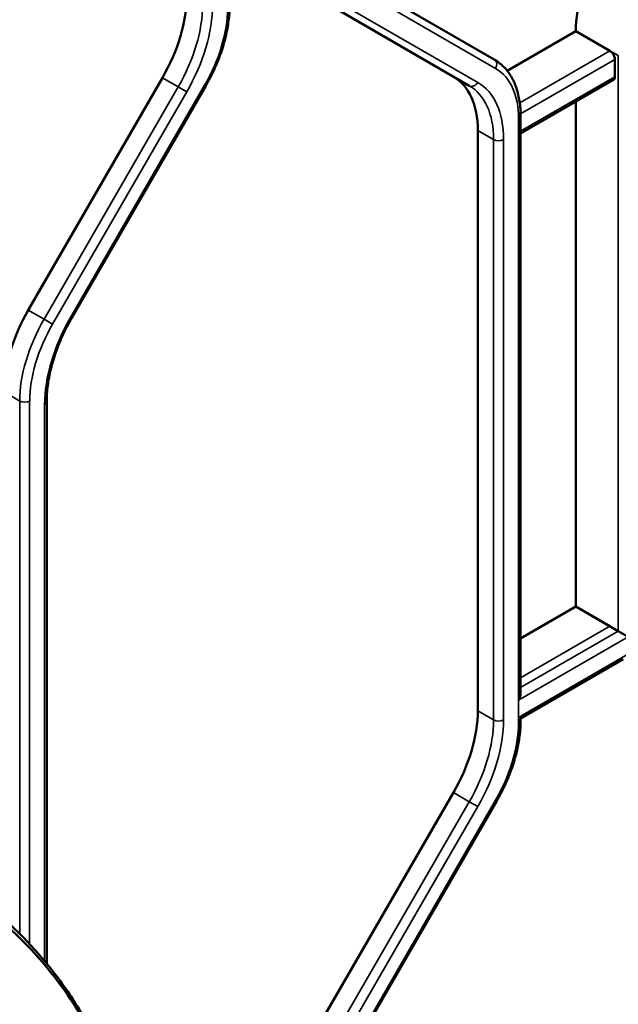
# Model space of a CAD drawing. Header units: millimetres. Extents: x 0 to 14369, y -869 to 2970.
# Tile 608 of 656: x 3629 to 3654, y 1566 to 1608. Entities that reach past the tile are written whole.
import ezdxf

# ---------------------------------------------------------------- set-up
doc = ezdxf.new("R2010")
doc.units = ezdxf.units.MM
doc.header["$LTSCALE"] = 10
doc.layers.add('Sichtbar (ISO)', color=7, linetype='Continuous', lineweight=50)
doc.layers.add('Sichtbar schmal (ISO)', color=7, linetype='Continuous', lineweight=35)

msp = doc.modelspace()

# ---------------------------------------------------------------- linework, layer by layer
at = {"layer": 'Sichtbar (ISO)'}
for p, q in [((3648.799, 1605.836), (3643.092, 1609.131)), ((3643.092, 1609.131), (3648.799, 1605.836)), ((3642.031, 1608.011), (3647.738, 1604.716)), ((3647.738, 1604.716), (3642.031, 1608.011)), ((3649.354, 1605.351), (3652.274, 1607.038)), ((3652.274, 1607.038), (3649.354, 1605.351)), ((3652.274, 1607.038), (3653.724, 1606.201)), ((3653.724, 1606.201), (3652.274, 1607.038)), ((3653.936, 1605.098), (3653.936, 1605.833)), ((3653.936, 1605.833), (3653.936, 1605.098)), ((3628.985, 1595.172), (3634.692, 1605.057)), ((3634.692, 1605.057), (3628.985, 1595.172)), ((3649.922, 1602.68), (3653.874, 1604.961)), ((3649.922, 1602.68), (3653.874, 1604.961)), ((3630.827, 1594.826), (3636.534, 1604.711)), ((3630.827, 1594.826), (3636.534, 1604.711)), ((3652.274, 1582.56), (3652.274, 1604.038)), ((3652.274, 1604.038), (3652.274, 1582.56)), ((3649.922, 1578.875), (3649.922, 1603.425)), ((3649.922, 1578.875), (3649.922, 1603.425)), ((3648.102, 1578.127), (3648.102, 1602.815)), ((3648.102, 1602.815), (3648.102, 1578.127)), ((3629.77, 1567.368), (3629.77, 1591.282)), ((3629.77, 1567.368), (3629.77, 1591.282)), ((3649.922, 1581.202), (3652.274, 1582.56)), ((3652.274, 1582.56), (3649.922, 1581.202)), ((3652.274, 1582.56), (3653.724, 1581.723)), ((3652.274, 1582.56), (3654.077, 1581.519)), ((3654.501, 1581.274), (3654.077, 1581.519)), ((3649.922, 1577.794), (3654.289, 1580.315)), ((3649.922, 1577.722), (3649.922, 1577.794)), ((3641.359, 1564.758), (3647.066, 1574.643)), ((3647.066, 1574.643), (3641.359, 1564.758)), ((3643.202, 1564.411), (3648.909, 1574.296)), ((3643.202, 1564.411), (3648.909, 1574.296))]:
    msp.add_line(p, q, dxfattribs=at)
for centre, major_axis, start_param, end_param in [((3655.809, 1609.079), (2.5, 4.33), 1.570796, 2.356194), ((3655.809, 1609.079), (-2.5, -4.33), 4.712389, 5.497787), ((3632.192, 1606.5), (2.5, 4.33), 4.712389, 5.497787), ((3632.192, 1606.5), (-2.5, -4.33), 1.570796, 2.356194), ((3653.724, 1605.956), (0.15, -0.26), 0.785398, 2.356195), ((3653.724, 1605.956), (-0.15, 0.26), 3.926991, 5.497787), ((3644.566, 1600.774), (2.5, 4.33), 5.497787, 6.283185), ((3644.566, 1600.774), (2.5, 4.33), 5.497787, 6.283185), ((3653.724, 1605.221), (0.15, -0.26), 0, 0.785398), ((3653.724, 1605.221), (0.15, -0.26), 0, 0.785398), ((3631.485, 1593.729), (2.5, 4.33), 1.570796, 2.356194), ((3631.485, 1593.729), (-2.5, -4.33), 4.712389, 5.497787), ((3649.622, 1578.702), (0.212, 0.367), 4.712389, 5.497787), ((3644.566, 1576.086), (2.5, 4.33), 4.712389, 5.497787), ((3644.566, 1576.086), (-2.5, -4.33), 1.570796, 2.356194)]:
    msp.add_ellipse(centre, major_axis=major_axis, ratio=0.57735, start_param=start_param, end_param=end_param, dxfattribs=at)
for points, knots in [([(3637.548, 1608.136), (3637.548, 1607.922), (3637.533, 1607.701), (3637.476, 1607.249), (3637.433, 1607.018), (3637.321, 1606.554), (3637.251, 1606.319), (3637.086, 1605.852), (3636.992, 1605.619), (3636.779, 1605.159), (3636.662, 1604.932), (3636.534, 1604.711)], [0, 0, 0, 0, 0.1570796, 0.1570796, 0.3141593, 0.3141593, 0.4712389, 0.4712389, 0.6283185, 0.6283185, 0.7853982, 0.7853982, 0.7853982, 0.7853982]), ([(3637.548, 1608.136), (3637.548, 1607.922), (3637.533, 1607.701), (3637.476, 1607.249), (3637.433, 1607.018), (3637.321, 1606.554), (3637.251, 1606.319), (3637.086, 1605.852), (3636.992, 1605.619), (3636.779, 1605.159), (3636.662, 1604.932), (3636.534, 1604.711)], [0, 0, 0, 0, 0.1570796, 0.1570796, 0.3141593, 0.3141593, 0.4712389, 0.4712389, 0.6283185, 0.6283185, 0.7853982, 0.7853982, 0.7853982, 0.7853982]), ([(3648.799, 1605.836), (3648.945, 1605.751), (3649.08, 1605.647), (3649.321, 1605.403), (3649.428, 1605.264), (3649.609, 1604.957), (3649.684, 1604.79), (3649.804, 1604.434), (3649.849, 1604.244), (3649.908, 1603.847), (3649.922, 1603.639), (3649.922, 1603.425)], [5.4977871, 5.4977871, 5.4977871, 5.4977871, 5.6548668, 5.6548668, 5.8119464, 5.8119464, 5.969026, 5.969026, 6.1261057, 6.1261057, 6.2831853, 6.2831853, 6.2831853, 6.2831853]), ([(3648.799, 1605.836), (3648.945, 1605.751), (3649.08, 1605.647), (3649.321, 1605.403), (3649.428, 1605.264), (3649.609, 1604.957), (3649.684, 1604.79), (3649.804, 1604.434), (3649.849, 1604.244), (3649.908, 1603.847), (3649.922, 1603.639), (3649.922, 1603.425)], [5.4977871, 5.4977871, 5.4977871, 5.4977871, 5.6548668, 5.6548668, 5.8119464, 5.8119464, 5.969026, 5.969026, 6.1261057, 6.1261057, 6.2831853, 6.2831853, 6.2831853, 6.2831853]), ([(3630.827, 1594.826), (3630.693, 1594.593), (3630.569, 1594.355), (3630.346, 1593.872), (3630.247, 1593.627), (3630.075, 1593.139), (3630.003, 1592.895), (3629.887, 1592.414), (3629.843, 1592.178), (3629.784, 1591.718), (3629.77, 1591.495), (3629.77, 1591.282)], [2.3561945, 2.3561945, 2.3561945, 2.3561945, 2.5132741, 2.5132741, 2.6703538, 2.6703538, 2.8274334, 2.8274334, 2.984513, 2.984513, 3.1415927, 3.1415927, 3.1415927, 3.1415927]), ([(3630.827, 1594.826), (3630.693, 1594.593), (3630.569, 1594.355), (3630.346, 1593.872), (3630.247, 1593.627), (3630.075, 1593.139), (3630.003, 1592.895), (3629.887, 1592.414), (3629.843, 1592.178), (3629.784, 1591.718), (3629.77, 1591.495), (3629.77, 1591.282)], [2.3561945, 2.3561945, 2.3561945, 2.3561945, 2.5132741, 2.5132741, 2.6703538, 2.6703538, 2.8274334, 2.8274334, 2.984513, 2.984513, 3.1415927, 3.1415927, 3.1415927, 3.1415927]), ([(3649.922, 1577.722), (3649.922, 1577.507), (3649.908, 1577.286), (3649.85, 1576.834), (3649.807, 1576.604), (3649.695, 1576.139), (3649.625, 1575.905), (3649.461, 1575.437), (3649.366, 1575.204), (3649.154, 1574.744), (3649.036, 1574.517), (3648.909, 1574.296)], [0, 0, 0, 0, 0.1570796, 0.1570796, 0.3141593, 0.3141593, 0.4712389, 0.4712389, 0.6283185, 0.6283185, 0.7853982, 0.7853982, 0.7853982, 0.7853982]), ([(3649.922, 1577.722), (3649.922, 1577.527), (3649.91, 1577.325), (3649.86, 1576.89), (3649.818, 1576.655), (3649.707, 1576.181), (3649.637, 1575.941), (3649.471, 1575.463), (3649.375, 1575.225), (3649.159, 1574.754), (3649.039, 1574.522), (3648.909, 1574.296)], [6.2831853, 6.2831853, 6.2831853, 6.2831853, 6.4262655, 6.4262655, 6.586845, 6.586845, 6.7474245, 6.7474245, 6.908004, 6.908004, 7.0685835, 7.0685835, 7.0685835, 7.0685835]), ([(3628.212, 1558.44), (3628.461, 1558.464), (3628.709, 1558.492), (3629.201, 1558.561), (3629.444, 1558.603), (3629.845, 1558.691), (3630.004, 1558.731), (3630.249, 1558.802), (3630.337, 1558.83), (3630.525, 1558.895), (3630.624, 1558.933), (3630.832, 1559.021), (3630.94, 1559.073), (3631.157, 1559.189), (3631.265, 1559.256), (3631.757, 1559.604), (3631.973, 1559.897), (3632.122, 1560.148), (3632.144, 1560.187), (3632.204, 1560.302), (3632.24, 1560.381), (3632.306, 1560.549), (3632.334, 1560.638), (3632.409, 1560.916), (3632.442, 1561.114), (3632.464, 1561.422), (3632.467, 1561.526), (3632.464, 1561.743), (3632.458, 1561.854), (3632.436, 1562.084), (3632.421, 1562.202), (3632.38, 1562.446), (3632.354, 1562.571), (3632.306, 1562.776), (3632.285, 1562.856), (3632.216, 1563.106), (3632.162, 1563.277), (3632.033, 1563.643), (3631.955, 1563.841), (3631.775, 1564.258), (3631.67, 1564.478), (3631.429, 1564.945), (3631.291, 1565.19), (3630.972, 1565.72), (3630.783, 1566.009), (3630.38, 1566.588), (3630.159, 1566.884), (3629.527, 1567.675), (3629.099, 1568.154), (3628.484, 1568.773), (3628.313, 1568.938), (3627.989, 1569.241), (3627.836, 1569.379), (3627.545, 1569.632), (3627.408, 1569.748), (3627.029, 1570.06), (3626.783, 1570.251), (3626.349, 1570.57), (3626.161, 1570.703), (3625.402, 1571.213), (3624.818, 1571.551), (3624.227, 1571.839)], [0.000034, 0.000034, 0.000034, 0.000034, 0.09633, 0.09633, 0.192715, 0.192715, 0.257494, 0.257494, 0.294846, 0.294846, 0.337504, 0.337504, 0.386108, 0.386108, 0.437491, 0.437491, 0.630652, 0.630652, 0.665334, 0.665334, 0.731033, 0.731033, 0.799543, 0.799543, 0.939198, 0.939198, 1.01026, 1.01026, 1.083771, 1.083771, 1.160782, 1.160782, 1.24234, 1.24234, 1.293914, 1.293914, 1.405154, 1.405154, 1.53492, 1.53492, 1.684273, 1.684273, 1.85575, 1.85575, 2.062073, 2.062073, 2.289587, 2.289587, 2.688249, 2.688249, 2.837955, 2.837955, 2.968968, 2.968968, 3.083372, 3.083372, 3.283383, 3.283383, 3.43326, 3.43326, 3.883112, 3.883112, 3.883112, 3.883112]), ([(3624.654, 1571.321), (3625.315, 1570.998), (3626.261, 1570.467), (3628.008, 1569.061), (3628.645, 1568.468), (3630.258, 1566.711), (3630.94, 1565.662), (3631.835, 1564.016), (3632.021, 1563.371), (3632.231, 1562.499), (3632.227, 1562.134), (3632.169, 1561.508), (3632.045, 1561.254), (3631.874, 1560.951), (3631.716, 1560.745), (3631.179, 1560.338), (3630.805, 1560.155), (3629.709, 1559.853), (3629.109, 1559.773), (3628.517, 1559.717)], [0.000006, 0.000006, 0.000006, 0.000006, 0.245967, 0.245967, 0.389761, 0.389761, 0.642428, 0.642428, 0.950425, 0.950425, 1.436372, 1.436372, 2.320459, 2.320459, 3.629187, 3.629187, 5.05232, 5.05232, 6.5324, 6.5324, 6.5324, 6.5324])]:
    msp.add_open_spline(points, degree=3, knots=knots, dxfattribs=at)
at = {"layer": 'Sichtbar schmal (ISO)'}
for p, q in [((3648.861, 1605.454), (3643.154, 1608.749)), ((3643.154, 1608.749), (3648.861, 1605.454)), ((3642.393, 1608.149), (3648.1, 1604.854)), ((3648.1, 1604.854), (3642.393, 1608.149)), ((3653.724, 1606.201), (3649.887, 1603.985)), ((3649.887, 1603.985), (3653.724, 1606.201)), ((3653.724, 1606.201), (3654.077, 1605.997)), ((3654.077, 1605.997), (3653.724, 1606.201)), ((3654.077, 1605.997), (3654.077, 1581.519)), ((3654.077, 1581.519), (3654.077, 1605.997)), ((3649.921, 1603.516), (3653.936, 1605.833)), ((3653.936, 1605.833), (3649.921, 1603.516)), ((3630.78, 1594.853), (3636.487, 1604.738)), ((3636.487, 1604.738), (3630.78, 1594.853)), ((3634.692, 1605.057), (3635.364, 1604.669)), ((3635.364, 1604.669), (3634.692, 1605.057)), ((3636.534, 1604.711), (3636.487, 1604.738)), ((3636.487, 1604.738), (3636.534, 1604.711)), ((3653.936, 1605.098), (3649.922, 1602.781)), ((3649.922, 1602.781), (3653.936, 1605.098)), ((3635.364, 1604.669), (3629.657, 1594.784)), ((3629.657, 1594.784), (3635.364, 1604.669)), ((3635.726, 1604.46), (3630.019, 1594.575)), ((3630.019, 1594.575), (3635.726, 1604.46)), ((3635.726, 1604.46), (3635.364, 1604.669)), ((3635.364, 1604.669), (3635.726, 1604.46)), ((3649.834, 1603.302), (3649.834, 1577.599)), ((3649.834, 1578.579), (3649.834, 1603.302)), ((3648.102, 1602.815), (3648.774, 1602.427)), ((3648.774, 1602.427), (3648.102, 1602.815)), ((3648.774, 1602.427), (3648.774, 1577.739)), ((3648.774, 1577.739), (3648.774, 1602.427)), ((3649.198, 1577.739), (3649.198, 1602.427)), ((3649.198, 1602.427), (3649.198, 1577.739)), ((3629.657, 1594.784), (3628.985, 1595.172)), ((3628.985, 1595.172), (3629.657, 1594.784)), ((3629.657, 1594.784), (3630.019, 1594.575)), ((3630.019, 1594.575), (3629.657, 1594.784)), ((3630.78, 1594.853), (3630.827, 1594.826)), ((3630.827, 1594.826), (3630.78, 1594.853)), ((3628.268, 1591.504), (3628.621, 1591.3)), ((3628.621, 1591.3), (3628.268, 1591.504)), ((3628.621, 1591.3), (3628.621, 1568.635)), ((3628.621, 1568.635), (3628.621, 1591.3)), ((3629.045, 1568.195), (3629.045, 1591.3)), ((3629.045, 1591.3), (3629.045, 1568.195)), ((3629.682, 1591.16), (3629.682, 1567.474)), ((3629.682, 1567.474), (3629.682, 1591.16)), ((3653.724, 1581.723), (3649.922, 1579.528)), ((3654.501, 1581.274), (3649.834, 1578.579)), ((3654.077, 1581.519), (3649.922, 1579.12)), ((3649.828, 1577.841), (3654.508, 1580.543)), ((3648.774, 1577.739), (3648.102, 1578.127)), ((3648.102, 1578.127), (3648.774, 1577.739)), ((3647.066, 1574.643), (3647.738, 1574.255)), ((3647.738, 1574.255), (3647.066, 1574.643)), ((3647.738, 1574.255), (3642.031, 1564.37)), ((3642.031, 1564.37), (3647.738, 1574.255)), ((3643.154, 1564.439), (3648.861, 1574.324)), ((3648.861, 1574.324), (3643.154, 1564.439)), ((3648.1, 1574.046), (3647.738, 1574.255)), ((3647.738, 1574.255), (3648.1, 1574.046)), ((3648.909, 1574.296), (3648.861, 1574.324)), ((3648.861, 1574.324), (3648.909, 1574.296)), ((3648.1, 1574.046), (3642.393, 1564.161)), ((3642.393, 1564.161), (3648.1, 1574.046))]:
    msp.add_line(p, q, dxfattribs=at)
for centre, major_axis, ratio, start_param, end_param in [((3632.864, 1606.113), (-2.5, -4.33), 0.57735, 1.570796, 2.356194), ((3632.864, 1606.113), (2.5, 4.33), 0.57735, 4.712389, 5.497787), ((3633.076, 1605.99), (-2.65, -4.59), 0.57735, 1.570796, 2.356194), ((3633.076, 1605.99), (2.65, 4.59), 0.57735, 4.712389, 5.497787), ((3634.137, 1606.095), (2.35, 4.07), 0.57735, 4.712389, 5.497787), ((3634.137, 1606.095), (-2.35, -4.07), 0.57735, 1.570796, 2.356194), ((3648.649, 1605.576), (0.15, 0.26), 0.816497, 4.712389, 6.283185), ((3648.649, 1605.576), (0.15, 0.26), 0.816497, 4.712389, 6.283185), ((3646.511, 1601.383), (2.35, 4.07), 0.57735, 5.497787, 6.283185), ((3646.511, 1601.383), (2.35, 4.07), 0.57735, 5.497787, 6.283185), ((3647.888, 1604.976), (-0.15, -0.26), 0.816497, 0, 1.570796), ((3647.888, 1604.976), (-0.15, -0.26), 0.816497, 0, 1.570796), ((3645.45, 1600.264), (2.65, 4.59), 0.57735, 5.497787, 6.283185), ((3645.45, 1600.264), (2.65, 4.59), 0.57735, 5.497787, 6.283185), ((3645.238, 1600.386), (2.5, 4.33), 0.57735, 5.497787, 6.283185), ((3645.238, 1600.386), (2.5, 4.33), 0.57735, 5.497787, 6.283185), ((3649.622, 1603.425), (0.3, 0), 0.57735, 5.497787, 6.283185), ((3649.622, 1603.425), (0.3, 0), 0.57735, 5.497787, 6.283185), ((3648.986, 1602.55), (0.3, 0), 0.57735, 3.926991, 5.497787), ((3648.986, 1602.55), (-0.3, 0), 0.57735, 0.785398, 2.356194), ((3632.157, 1593.341), (-2.5, -4.33), 0.57735, 4.712389, 5.497787), ((3632.157, 1593.341), (2.5, 4.33), 0.57735, 1.570796, 2.356194), ((3633.43, 1593.323), (2.65, 4.59), 0.57735, 1.570796, 2.356194), ((3633.43, 1593.323), (-2.65, -4.59), 0.57735, 4.712389, 5.497787), ((3632.369, 1593.218), (-2.35, -4.07), 0.57735, 4.712389, 5.497787), ((3632.369, 1593.218), (2.35, 4.07), 0.57735, 1.570796, 2.356194), ((3628.833, 1591.422), (0.3, 0), 0.57735, 3.926991, 5.497787), ((3628.833, 1591.422), (-0.3, 0), 0.57735, 0.785398, 2.356194), ((3629.47, 1591.282), (0.3, 0), 0.57735, 5.497787, 6.283185), ((3629.47, 1591.282), (0.3, 0), 0.57735, 5.497787, 6.283185), ((3645.238, 1575.698), (-2.5, -4.33), 0.57735, 1.570796, 2.356194), ((3645.238, 1575.698), (2.5, 4.33), 0.57735, 4.712389, 5.497787), ((3645.45, 1575.576), (-2.65, -4.59), 0.57735, 1.570796, 2.356194), ((3645.45, 1575.576), (2.65, 4.59), 0.57735, 4.712389, 5.497787), ((3648.986, 1577.862), (-0.3, 0), 0.57735, 0.785398, 2.356194), ((3648.986, 1577.862), (0.3, 0), 0.57735, 3.926991, 5.497787), ((3646.511, 1575.681), (2.35, 4.07), 0.57735, 4.712389, 5.56166), ((3646.511, 1575.681), (2.35, 4.07), 0.57735, 4.712389, 5.497787), ((3649.622, 1577.722), (0.3, 0), 0.57735, 5.497787, 6.283185)]:
    msp.add_ellipse(centre, major_axis=major_axis, ratio=ratio, start_param=start_param, end_param=end_param, dxfattribs=at)

doc.saveas('drawing.dxf')
